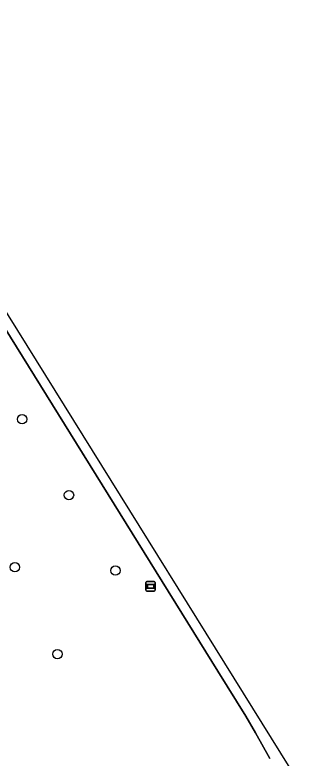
# Model space of a CAD drawing. Extents: x 160304 to 160955, y 383684 to 384161.
# Drawn here: x 160924 to 160954.3, y 383843.1 to 383920.5 of the extents above; entities that cross this region are included whole.
import ezdxf

# ---------------------------------------------------------------- set-up
doc = ezdxf.new("R2010")
doc.units = 0
for name, color, linetype in [('IMGEO_Boom', 7, 'Continuous'), ('IMGEO_Groenvoorziening', 7, 'Continuous'), ('IMGEO_Reclamebord', 7, 'Continuous'), ('IMGEO_Rijbaan_lokaal_gesloten', 7, 'Continuous')]:
    doc.layers.add(name, color=color, linetype=linetype)

msp = doc.modelspace()

# ---------------------------------------------------------------- linework, layer by layer
at = {"layer": 'IMGEO_Boom'}
for centre in [(160924.731, 383878.382), (160929.612, 383870.484), (160923.982, 383862.979), (160934.446, 383862.625), (160928.41, 383853.925)]:
    msp.add_circle(centre, 0.489, dxfattribs=at)
at = {"layer": 'IMGEO_Groenvoorziening'}
msp.add_lwpolyline([(160950.531, 383843.067), (160949.052, 383845.722), (160948.035, 383847.457), (160945.108, 383852.141), (160917.077, 383897.29)], dxfattribs=at)
at = {"layer": 'IMGEO_Reclamebord'}
for p, q in [((160937.608, 383860.591), (160937.608, 383861.391)), ((160937.608, 383861.391), (160937.608, 383860.591)), ((160937.708, 383861.491), (160938.498, 383861.491)), ((160938.498, 383861.491), (160937.708, 383861.491)), ((160938.598, 383861.391), (160938.598, 383860.591)), ((160938.598, 383860.591), (160938.598, 383861.391)), ((160938.498, 383860.491), (160937.708, 383860.491)), ((160937.708, 383860.491), (160938.498, 383860.491))]:
    msp.add_line(p, q, dxfattribs=at)
for points in [[(160937.709, 383861.223), (160938.497, 383861.223), (160938.497, 383860.759), (160937.709, 383860.759), (160937.709, 383861.223)], [(160937.774, 383861.158), (160937.774, 383860.824), (160938.432, 383860.824), (160938.432, 383861.158), (160937.774, 383861.158)]]:
    msp.add_lwpolyline(points, dxfattribs=at)
for centre, start, end in [((160937.708, 383861.391), 90, 180), ((160937.708, 383861.391), 90, 180), ((160938.498, 383861.391), 0, 90), ((160938.498, 383861.391), 360, 90), ((160937.708, 383860.591), 180, 270), ((160937.708, 383860.591), 180, 270), ((160938.498, 383860.591), 270, 0), ((160938.498, 383860.591), 270, 0)]:
    msp.add_arc(centre, 0.1, start, end, dxfattribs=at)
at = {"layer": 'IMGEO_Rijbaan_lokaal_gesloten'}
msp.add_lwpolyline([(160954.311, 383835.295), (160952.654, 383842.04), (160901.725, 383923.859), (160900.833, 383923.408), (160917.077, 383897.29), (160945.108, 383852.141), (160948.035, 383847.457), (160949.052, 383845.722), (160950.531, 383843.067)], dxfattribs=at)

doc.saveas('drawing.dxf')
